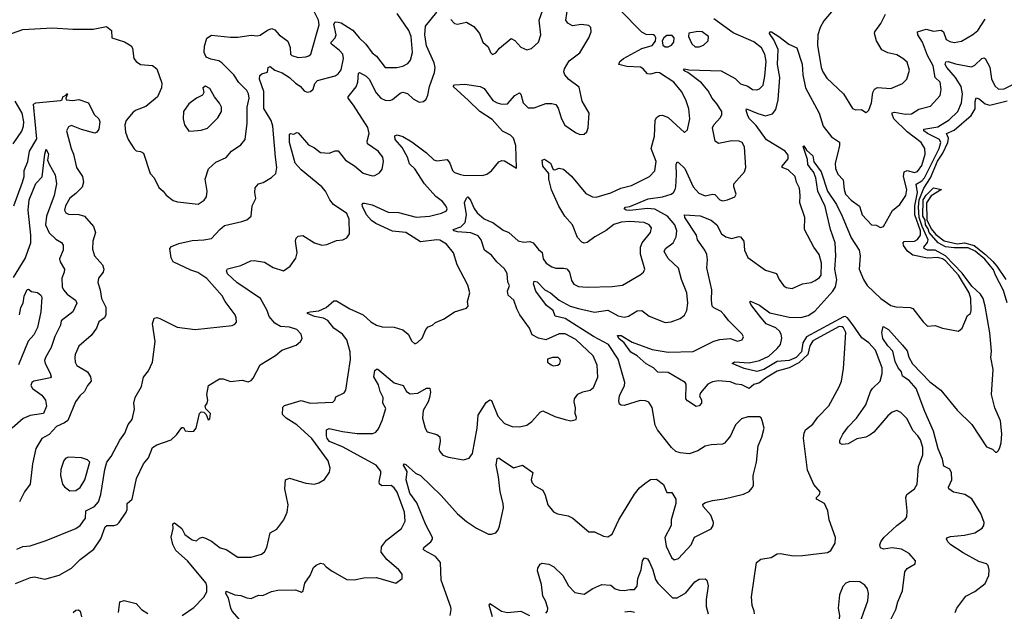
# Model space of a CAD drawing. Extents: x 1468344 to 1613994, y 525695 to 643861.
# Tile 353 of 427: x 1571735 to 1578415, y 603623 to 607638. Entities that reach past the tile are written whole.
import ezdxf

# ---------------------------------------------------------------- set-up
doc = ezdxf.new("R2010")
doc.units = 0

msp = doc.modelspace()

# ---------------------------------------------------------------- linework, layer by layer
at = {"layer": '0CON10XD'}
for points in [[(1571646.5, 607533.5), (1571755, 607572.9), (1571956.7, 607583.3), (1572095.5, 607574.5), (1572234.2, 607574.2), (1572323.3, 607593.3), (1572357.5, 607565), (1572360, 607515), (1572445, 607488.6), (1572490.3, 607460.3), (1572499.2, 607445), (1572510, 607375), (1572523.8, 607353.8), (1572555, 607334.6), (1572635, 607327.9), (1572664.4, 607305), (1572698.6, 607208.6), (1572695.6, 607175), (1572668.5, 607115), (1572591.4, 607048.6), (1572525, 607024.6), (1572505, 607011.2), (1572457.9, 606955), (1572448.2, 606925), (1572452.9, 606875), (1572471.1, 606825), (1572510.8, 606760.8), (1572525, 606747.5), (1572555, 606743.3), (1572575, 606732.5), (1572620, 606595), (1572646.2, 606565), (1572679.7, 606499.7), (1572708.8, 606475), (1572727.3, 606447.3), (1572775, 606411.2), (1572805, 606402), (1572945, 606385.7), (1572987.3, 606412.7), (1573002.9, 606435), (1573006.7, 606475), (1572993.5, 606555), (1573015, 606625.8), (1573065, 606671.4), (1573135, 606702.5), (1573170.8, 606745), (1573235, 606788), (1573264.4, 606825), (1573276.9, 606935), (1573278, 607045), (1573291.2, 607105), (1573287.8, 607135), (1573275, 607157.5), (1573222.2, 607212.2), (1573188.4, 607265), (1573106.1, 607346.1), (1573085, 607359), (1573030.3, 607370.3), (1573000.8, 607385), (1572986.7, 607415), (1572988.3, 607458.3), (1573005, 607514), (1573035, 607534.5), (1573165, 607519.1), (1573215, 607518.9), (1573305, 607533.1), (1573345, 607527.8), (1573366.1, 607533.9), (1573415, 607567.5), (1573445, 607579.4), (1573465, 607570.6), (1573495.3, 607535.3), (1573552.8, 607492.8), (1573569.8, 607449.8), (1573572.9, 607405), (1573581.2, 607395), (1573625, 607381.1), (1573675, 607386.9), (1573697.3, 607392.7), (1573710, 607405), (1573767.1, 607602.9), (1573761.4, 607635), (1573716.9, 607725)], [(1574585, 606141.1), (1574563.7, 606143.7), (1574455, 606131.6), (1574355, 606193.4), (1574265, 606202.9), (1574150, 606255), (1574121.4, 606275), (1574086.7, 606315), (1574060.5, 606370.5), (1574058.8, 606385), (1574065, 606393.3), (1574075, 606394), (1574125, 606381.8), (1574235, 606332.2), (1574305, 606330), (1574425, 606297.1), (1574515, 606303.8), (1574595.4, 606324.6), (1574629.7, 606340.3), (1574634, 606355), (1574625.7, 606375), (1574602.2, 606405), (1574558.3, 606438.3), (1574480.5, 606525), (1574415, 606626.9), (1574379.6, 606659.6), (1574364.7, 606704.7), (1574330.4, 606770.4), (1574281.4, 606825), (1574278.8, 606851.2), (1574295, 606856.9), (1574335, 606845.5), (1574395, 606809.6), (1574494.8, 606734.8), (1574545, 606686.7), (1574565, 606680), (1574635, 606690), (1574652.5, 606665), (1574670, 606615), (1574685, 606601.4), (1574725, 606588.1), (1574745, 606583.1), (1574875, 606581.9), (1574905, 606589.2), (1574936.6, 606613.4), (1574985, 606673.8), (1575005, 606683.8), (1575025, 606680), (1575105, 606630), (1575101.1, 606785), (1575084.1, 606835), (1575065, 606854.7), (1575010.7, 606880.7), (1574940.5, 606960.5), (1574856.4, 607016.4), (1574779.1, 607089.1), (1574676.2, 607185), (1574684, 607196), (1574755, 607200), (1574858.8, 607185), (1574885, 607170.8), (1574945, 607090.9), (1574975, 607073.1), (1575005.4, 607064.6), (1575045, 607068.1), (1575095, 607122.9), (1575125, 607142), (1575135, 607133.3), (1575151.5, 607075), (1575185, 607040), (1575225, 607039.4), (1575305, 607070), (1575345, 607070.6), (1575371.7, 607061.7), (1575388, 607038), (1575410.8, 606965), (1575433.4, 606923.4), (1575505, 606872), (1575535, 606860), (1575565, 606861.2), (1575583.2, 606876.8), (1575591.9, 606905), (1575597.5, 607005), (1575552, 607085), (1575530.9, 607180.9), (1575461.5, 607231.5), (1575433.1, 607265), (1575426.9, 607285), (1575431.4, 607305), (1575461.9, 607358.1), (1575535, 607413.8), (1575596, 607515), (1575612, 607555), (1575608.8, 607585), (1575595, 607598), (1575545.6, 607605.6), (1575485, 607596.7), (1575454.2, 607615), (1575440.6, 607635), (1575454.5, 607725.5)], [(1571705, 603812.2), (1571807.2, 603852.8), (1571836, 603856), (1571905, 603841.1), (1572002.1, 603867.9), (1572086.9, 603915), (1572145, 603975.6), (1572238.6, 604045), (1572285, 604115.6), (1572315, 604196), (1572325, 604206.2), (1572375, 604206), (1572395, 604212.5), (1572408.8, 604225), (1572456, 604295), (1572464, 604315), (1572464.3, 604355), (1572496.7, 604385), (1572526.9, 604525), (1572574.2, 604625), (1572608, 604665), (1572636.7, 604735), (1572665, 604752.5), (1572763, 604787), (1572799.5, 604820.5), (1572835, 604870), (1572845, 604870), (1572858.3, 604848.3), (1572895, 604842.5), (1572915, 604846.2), (1572930.8, 604865), (1572954, 604965), (1572965, 604977.5), (1572983.6, 604973.6), (1572999.3, 604959.3), (1573013.6, 604923.6), (1573025, 604930), (1573030, 604965), (1572996.4, 604996.4), (1572992.5, 605015), (1573006, 605035), (1573010, 605055), (1573003.3, 605095), (1573015, 605156.7), (1573089.3, 605200.7), (1573115, 605200), (1573165, 605182.5), (1573245, 605192), (1573285, 605181.2), (1573305, 605188.8), (1573319.2, 605205), (1573366.2, 605295), (1573470.7, 605359.3), (1573513.9, 605396.1), (1573610.5, 605429.5), (1573640, 605455), (1573651.2, 605475), (1573643.8, 605505), (1573615, 605536.2), (1573565, 605552.5), (1573505, 605556.7), (1573465, 605577.8), (1573427.5, 605625), (1573412.8, 605665), (1573369.2, 605745), (1573207.5, 605855), (1573145, 605912.9), (1573137.5, 605935), (1573145, 605947.5), (1573235, 605971.1), (1573301.7, 606001.7), (1573325, 606004.2), (1573395, 605993.6), (1573455, 605955.6), (1573525, 605934), (1573568.8, 605965), (1573609.1, 606020.9), (1573618.1, 606055), (1573606.2, 606135), (1573610, 606155), (1573625, 606170), (1573655, 606173.8), (1573733.7, 606123.7), (1573785, 606107.8), (1573818.3, 606111.7), (1573885, 606139.2), (1573926, 606144), (1573955, 606157.5), (1573973.3, 606185), (1573969.1, 606285), (1573955, 606322.9), (1573864.8, 606384.8), (1573839.6, 606415), (1573809.6, 606475), (1573785, 606504.5), (1573645, 606619.3), (1573603.2, 606665), (1573565.5, 606804.5), (1573564.3, 606845.7), (1573565, 606862.5), (1573573, 606867), (1573595, 606862.5), (1573615, 606872.5), (1573625, 606870), (1573695, 606788.5), (1573735, 606768.9), (1573776.1, 606736.1), (1573835, 606732.5), (1573875, 606748.1), (1573895, 606748.1), (1573945, 606685.6), (1574007.3, 606647.3), (1574065, 606597.1), (1574125, 606578.8), (1574145, 606582), (1574175, 606600), (1574194.2, 606625), (1574202.5, 606675), (1574199.2, 606705), (1574166.2, 606746.2), (1574094.4, 606795), (1574092.7, 606815), (1574106.1, 606865), (1574097.5, 606907.5), (1573999, 607059), (1573962.9, 607105), (1573962.5, 607115), (1574018, 607182), (1574028.5, 607215), (1574032.9, 607275), (1574039.3, 607280.7), (1574085, 607254.3), (1574105, 607234.4), (1574152.8, 607142.8), (1574185, 607106.4), (1574215, 607091.8), (1574245, 607090.9), (1574263.1, 607096.9), (1574315, 607138.6), (1574335, 607145.6), (1574365, 607136.9), (1574405, 607100.8), (1574445, 607078), (1574475, 607084), (1574491.7, 607098.3), (1574504.5, 607125.5), (1574515.5, 607184.5), (1574548.9, 607281.1), (1574554, 607315), (1574547.1, 607345), (1574495, 607460), (1574484.2, 607535), (1574487.1, 607595), (1574565, 607690)], [(1571715, 604044.6), (1571755, 604061.9), (1571805, 604067.8), (1571915, 604104.3), (1572115, 604185.5), (1572144.4, 604205), (1572180, 604255), (1572183.8, 604305), (1572241.5, 604335), (1572269.1, 604365), (1572285.9, 604415), (1572312, 604585), (1572325, 604636.2), (1572355, 604673.3), (1572413.3, 604785), (1572447.1, 604832.9), (1572470, 604890), (1572498.5, 604925), (1572514.5, 604995), (1572508.9, 605035), (1572518.5, 605075), (1572560.5, 605149.5), (1572575, 605211.2), (1572607.5, 605255), (1572635.7, 605315), (1572654.4, 605455), (1572636, 605575), (1572647, 605613), (1572665, 605616.7), (1572685, 605611.2), (1572802, 605552), (1572925, 605535.6), (1573177.2, 605562.8), (1573195, 605570.8), (1573205.5, 605584.5), (1573204.4, 605614.4), (1573195.4, 605635.4), (1573127.8, 605725), (1573108.9, 605765), (1573005, 605880.9), (1572942.8, 605922.8), (1572895, 605938.2), (1572775, 605995.8), (1572761.8, 606021.8), (1572753.9, 606085), (1572765, 606099.5), (1572815, 606118.7), (1572905, 606140), (1572985, 606143.6), (1573035, 606152.7), (1573091.9, 606215), (1573125, 606241.1), (1573241.7, 606268.3), (1573275, 606280), (1573305.9, 606304.1), (1573312, 606375), (1573335.7, 606425), (1573330, 606465), (1573332.7, 606497.3), (1573355, 606523.8), (1573385.7, 606534.3), (1573442.1, 606567.9), (1573472, 606595), (1573479.1, 606635), (1573469.3, 606705), (1573451.2, 606915), (1573441.1, 606955), (1573390.4, 607035), (1573390.3, 607150.3), (1573361.2, 607235), (1573365, 607260), (1573378.3, 607271.7), (1573415, 607282.5), (1573420, 607315), (1573435, 607321.2), (1573465.9, 607295.9), (1573515, 607277.3), (1573564.4, 607245), (1573605, 607207.1), (1573638.1, 607188.1), (1573665.6, 607155.6), (1573685, 607147.5), (1573708.3, 607151.7), (1573725, 607166.2), (1573737.9, 607205), (1573755, 607224.6), (1573875, 607256.9), (1573895, 607271.1), (1573915, 607297.1), (1573930.6, 607375), (1573926.4, 607405), (1573905, 607429.6), (1573848.5, 607475), (1573847.5, 607485), (1573875.4, 607515), (1573881.2, 607535), (1573865, 607607.5), (1573875, 607624.2), (1573895, 607622.2), (1573915, 607616.5), (1573965.3, 607585.3), (1573995, 607566.4), (1574037.1, 607515), (1574082.7, 607472.7), (1574125, 607413.5), (1574155, 607390), (1574215, 607313.1), (1574293.6, 607313.6), (1574335, 607323.5), (1574368.1, 607341.9), (1574386.1, 607363.9), (1574400, 607415), (1574390, 607525), (1574375.9, 607565), (1574295, 607680.6)], [(1573339.5, 603439.5), (1573176.5, 603625), (1573166.6, 603645), (1573152.3, 603712.3), (1573132.5, 603745), (1573135, 603760), (1573195, 603735.6), (1573235, 603731.4), (1573275, 603715.4), (1573305, 603710.8), (1573355, 603732), (1573385, 603730), (1573442.6, 603757.4), (1573485, 603765.7), (1573605, 603768), (1573646.4, 603753.6), (1573657.7, 603762.3), (1573670, 603815), (1573705, 603865.8), (1573728.6, 603921.4), (1573745, 603936.2), (1573775, 603950), (1573795, 603946.2), (1573815, 603923.8), (1573855, 603896.2), (1573955, 603840), (1574005, 603836), (1574069.3, 603850.7), (1574155, 603853.3), (1574286.2, 603813.8), (1574330, 603845), (1574330, 603875), (1574306.2, 603905), (1574225.8, 603975), (1574186.9, 604025), (1574188.7, 604061.3), (1574224.4, 604105), (1574326, 604184), (1574350.5, 604235), (1574345.4, 604295), (1574295, 604430.8), (1574275, 604461.4), (1574256, 604476), (1574195, 604475.5), (1574175.8, 604485), (1574172.9, 604505), (1574185.4, 604555), (1574184.4, 604575), (1574152.2, 604615), (1573925, 604739.5), (1573836.6, 604775), (1573820.2, 604795), (1573815.3, 604815), (1573816.7, 604855), (1573835.3, 604864.7), (1573925, 604843.3), (1574025, 604829.6), (1574130.7, 604829.3), (1574150.2, 604839.8), (1574169.1, 604860.9), (1574193, 604917), (1574219.4, 604999.4), (1574197.8, 605035), (1574200.6, 605075), (1574180, 605115), (1574170.1, 605160.1), (1574137.5, 605215), (1574145, 605256.7), (1574155, 605266.2), (1574163.9, 605266.1), (1574275, 605172.9), (1574335.8, 605155), (1574358.6, 605115), (1574385, 605099.4), (1574435, 605103.1), (1574495, 605137.5), (1574517.3, 605137.3), (1574521.4, 605111.4), (1574516.1, 605073.9), (1574506.5, 605045), (1574472.3, 604985), (1574468.5, 604935), (1574485.8, 604865), (1574500.3, 604840.3), (1574565, 604824), (1574585, 604807.5), (1574588, 604775), (1574578.8, 604725), (1574585, 604707.5), (1574605, 604683.8), (1574645, 604670), (1574745, 604650.8), (1574785, 604662), (1574806.9, 604695), (1574839.2, 604865), (1574845.4, 604955), (1574898.9, 605041.1), (1574925, 605058), (1574935, 605053.3), (1574977.7, 604947.7), (1575025, 604898.6), (1575075, 604877.1), (1575125, 604874.4), (1575175, 604885.6), (1575209.1, 604910.9), (1575265.5, 604974.5), (1575285, 604984.2), (1575365, 604944.2), (1575435, 604923.8), (1575475, 604916.7), (1575510, 604925), (1575512.5, 604937.5), (1575503.6, 604966.4), (1575506, 605005), (1575496, 605045), (1575499.2, 605065), (1575522.4, 605097.6), (1575555, 605111.9), (1575605, 605122.9), (1575627.2, 605142.8), (1575658, 605212), (1575652.6, 605292.6), (1575625, 605356.7), (1575507.8, 605467.8), (1575435, 605506.2), (1575395, 605505.4), (1575305, 605465.3), (1575253.5, 605476.5), (1575210.6, 605500.6), (1575193.1, 605545), (1575128, 605635), (1575106.7, 605675), (1575087.5, 605735), (1575048.3, 605768.3), (1575043.9, 605796.1), (1575058.8, 605835), (1575046.5, 605856.5), (1575042.9, 605915), (1575025, 605946.5), (1574972.2, 605995), (1574935, 606039.7), (1574888.5, 606075), (1574865.2, 606145.2), (1574845, 606171.8), (1574795, 606191.2), (1574705, 606198.5), (1574682.5, 606205), (1574676, 606215), (1574726.9, 606233.1), (1574757.8, 606262.2), (1574765.8, 606315), (1574753.2, 606396.8), (1574765, 606427.5), (1574774.3, 606435.7), (1574793.3, 606413.3), (1574817.8, 606357.8), (1574838.3, 606328.3), (1574885, 606287.1), (1574915, 606274.2), (1574945, 606262.9), (1575015, 606210.4), (1575053.3, 606193.3), (1575116.5, 606136.5), (1575155, 606127.9), (1575195, 606133.6), (1575218.6, 606125), (1575255, 606078.1), (1575278.6, 606058.6), (1575286, 606016), (1575305.8, 605985), (1575345, 605960), (1575371.7, 605951.7), (1575425, 605952.9), (1575446.9, 605946.9), (1575465.4, 605925.4), (1575477.9, 605867.9), (1575495, 605844.2), (1575525, 605828.1), (1575585, 605823.5), (1575755, 605826.7), (1575825, 605837.5), (1575945, 605905.7), (1575968, 605925), (1575975.8, 605945), (1575946.9, 606046.9), (1575945.8, 606095), (1575957.3, 606125), (1576014.4, 606195), (1576022, 606225), (1576006.2, 606245), (1575971.5, 606261.5), (1575871.3, 606268.7), (1575815, 606264.2), (1575765, 606248.1), (1575712.9, 606207.1), (1575636.7, 606165), (1575585, 606126.5), (1575565, 606121.9), (1575548.7, 606128.7), (1575519.5, 606159.5), (1575485.1, 606245.1), (1575432.2, 606305), (1575393, 606373), (1575342.9, 606482.9), (1575324.1, 606555), (1575324, 606594), (1575284.4, 606645), (1575280, 606685), (1575295, 606690.8), (1575335.4, 606665.4), (1575355, 606622.5), (1575365, 606619.2), (1575395, 606630), (1575425, 606622.9), (1575477.4, 606577.4), (1575575, 606458.8), (1575620, 606435), (1575645, 606433.8), (1575745, 606464.4), (1575813.3, 606495), (1575885, 606513.5), (1576008.8, 606575), (1576045, 606613.3), (1576052.2, 606675), (1576018.9, 606765), (1576042.6, 606847.4), (1576046.1, 606953.9), (1576055.6, 606975), (1576075, 606987.5), (1576095, 606989.5), (1576134.6, 606974.6), (1576245, 606872.5), (1576265, 606890), (1576281.1, 606965), (1576275, 607032.5), (1576255.3, 607095.3), (1576225, 607150), (1576171.9, 607215), (1576075, 607277.7), (1576055, 607280.9), (1576015, 607268.5), (1575995, 607270), (1575965.4, 607305.4), (1575946.8, 607316.8), (1575855, 607320.6), (1575800, 607335), (1575806.7, 607355), (1575831.2, 607375), (1575955, 607442.7), (1576025, 607463.5), (1576047.4, 607492.6), (1576050.5, 607515), (1576045, 607529.2), (1576035.4, 607535.4), (1575985, 607537.1), (1575955, 607554.6), (1575805.8, 607705)], [(1574660.3, 607640.3), (1574685, 607613.3), (1574705, 607608), (1574765, 607621.2), (1574815, 607592.5), (1574853.8, 607545), (1574876.2, 607485), (1574913.3, 607455), (1574930, 607415), (1574943, 607403), (1574965, 607412.5), (1574990, 607445), (1575069.5, 607510.5), (1575095, 607497.1), (1575135, 607451.5), (1575175, 607434.4), (1575208, 607442), (1575253.8, 607486.2), (1575270.9, 607535), (1575259.6, 607635), (1575283.6, 607705)], [(1577254.5, 607705), (1577189.5, 607630.5), (1577165.5, 607585), (1577149.6, 607535), (1577148.5, 607465), (1577172.9, 607315), (1577184.1, 607284.1), (1577210.8, 607240.8), (1577323.1, 607135), (1577385, 607036), (1577405, 607026), (1577445, 607028.8), (1577475, 607007.5), (1577485, 607012.5), (1577496.7, 607025), (1577514.2, 607075), (1577523.3, 607145), (1577533.8, 607166.2), (1577555, 607178.5), (1577645, 607172.5), (1577723.3, 607205), (1577754.2, 607235), (1577771.9, 607295), (1577755, 607350), (1577726.2, 607375), (1577685, 607399.2), (1577625, 607412.9), (1577584.7, 607434.7), (1577547.1, 607495), (1577533.5, 607545), (1577536.5, 607555), (1577578.1, 607611.9), (1577609.5, 607675)], [(1574994.3, 604434.3), (1574984.1, 604535), (1574967.5, 604615), (1574975, 604661.2), (1574985, 604663.8), (1574995, 604658), (1575085, 604595.7), (1575145.6, 604615.6), (1575215.8, 604565.8), (1575204, 604515), (1575211.2, 604495), (1575230, 604475), (1575284.3, 604444.3), (1575300.9, 604410.9), (1575318.6, 604345), (1575357.2, 604297.2), (1575382.5, 604285), (1575455, 604271.4), (1575486.7, 604255), (1575595, 604163.3), (1575635, 604163.3), (1575695, 604133.3), (1575725, 604127.5), (1575755, 604147.5), (1575799.4, 604245), (1575905, 604419.2), (1575939.3, 604460.7), (1575975, 604491.2), (1576015, 604517.5), (1576055, 604520), (1576103, 604483), (1576117.5, 604445), (1576125, 604430), (1576159.3, 604429.3), (1576187.5, 604385), (1576186.2, 604355), (1576154, 604245), (1576154.2, 604205), (1576112.7, 604125), (1576121.8, 604065), (1576157.3, 603987.3), (1576175, 603972.5), (1576205, 603981.4), (1576289.5, 604075), (1576313, 604127), (1576425, 604183.3), (1576440, 604205), (1576442.5, 604225), (1576423.3, 604275), (1576372.5, 604335), (1576370.7, 604349.3), (1576388.3, 604361.7), (1576435, 604375.8), (1576515, 604387.5), (1576645, 604417.5), (1576683, 604437), (1576705, 604460), (1576713, 604477), (1576711.2, 604545), (1576733.8, 604635), (1576744.1, 604745.9), (1576770, 604805), (1576786.7, 604865), (1576771.7, 604918.3), (1576766.4, 604936.4), (1576753, 604943), (1576675, 604943.3), (1576631.7, 604928.3), (1576591.2, 604888.8), (1576556.2, 604815), (1576538.8, 604791.2), (1576515.7, 604764.3), (1576502.3, 604757.7), (1576426.4, 604753.6), (1576385.9, 604744.1), (1576335, 604712.5), (1576277.3, 604692.7), (1576215, 604698.8), (1576187.3, 604707.3), (1576156, 604735), (1576061.2, 604855), (1576045.9, 604885.9), (1576026.2, 605006.2), (1576002.4, 605042.4), (1575981.3, 605051.3), (1575945, 605053.1), (1575835, 605019.2), (1575815, 605022), (1575805, 605030), (1575800.5, 605050.5), (1575803.9, 605085), (1575837.3, 605155), (1575840.5, 605175), (1575795.4, 605335), (1575729.6, 605435), (1575628.5, 605488.5), (1575435, 605609.8), (1575367, 605627), (1575353.1, 605665), (1575309, 605699), (1575237.5, 605795), (1575220.9, 605845), (1575225.6, 605864.4), (1575245, 605858.8), (1575296.9, 605805), (1575335, 605783.8), (1575395.2, 605735.2), (1575470, 605695), (1575525, 605677.2), (1575635, 605652.5), (1575725, 605667.1), (1575795, 605628.2), (1575835, 605620), (1575865, 605626.4), (1575925, 605662.5), (1575955, 605665.7), (1576005, 605626), (1576115, 605583.8), (1576155, 605588), (1576215, 605610.8), (1576245, 605633.8), (1576261.9, 605665), (1576268.9, 605715), (1576260, 605785), (1576223.8, 605875), (1576205, 605952), (1576135, 606017.8), (1576107.8, 606065), (1576115.6, 606085), (1576168.2, 606125), (1576189.3, 606165), (1576192.9, 606205), (1576180.5, 606245), (1576129.1, 606305), (1576045, 606351.6), (1575995, 606357.7), (1575873.3, 606343.2), (1575850, 606345), (1575835.7, 606355), (1575845, 606366.1), (1575875, 606370.4), (1575998, 606422), (1576095, 606436.5), (1576155, 606454.6), (1576170.6, 606465), (1576182.9, 606485), (1576185.8, 606504.2), (1576191.6, 606585), (1576189.1, 606655), (1576195, 606673.8), (1576205, 606669.4), (1576248, 606628), (1576304.6, 606505), (1576341.8, 606461.8), (1576385, 606443.6), (1576435, 606453.8), (1576451.5, 606451.5), (1576485, 606415.8), (1576505, 606409.4), (1576537.5, 606415), (1576586.7, 606435), (1576596.2, 606455), (1576580, 606505), (1576580.6, 606525), (1576651.4, 606605), (1576661.1, 606635), (1576651.9, 606775), (1576635.5, 606805.5), (1576615, 606814.3), (1576565.5, 606815.5), (1576475, 606798.5), (1576454, 606814), (1576434.6, 606905), (1576444.5, 606925), (1576488.6, 606975), (1576497.5, 606995), (1576497.5, 607015), (1576465, 607067.5), (1576431.9, 607105), (1576405.3, 607155), (1576360.1, 607210.1), (1576268.9, 607278.9), (1576248.3, 607288.3), (1576239.2, 607295), (1576244.6, 607305.4), (1576275, 607297.9), (1576495, 607291.5), (1576589.5, 607239.5), (1576625, 607202.2), (1576675, 607186.9), (1576706.7, 607165), (1576735, 607161.9), (1576755, 607168.6), (1576779.1, 607195), (1576791.3, 607255), (1576798.2, 607355), (1576790, 607405), (1576767.7, 607447.7), (1576715, 607488.2), (1576575, 607550.3), (1576443.1, 607645)], [(1576719.2, 603605), (1576718, 603625), (1576703.3, 603663.3), (1576700.7, 603720.7), (1576734.4, 603955), (1576763.6, 603976.4), (1576832.3, 603987.7), (1576875, 604012), (1576894.2, 604015.8), (1576985, 604000), (1577045, 604001.2), (1577215, 604022.5), (1577237.5, 604035), (1577267.5, 604085), (1577270, 604125), (1577226.7, 604245), (1577217.5, 604305), (1577195.7, 604355.7), (1577140, 604385), (1577140, 604395), (1577161.2, 604415), (1577166.7, 604435), (1577123, 604483), (1577080.3, 604580.3), (1577052.6, 604797.4), (1577057, 604833), (1577066.2, 604853.8), (1577115, 604894.3), (1577149.8, 604940.2), (1577225, 605017.5), (1577295, 605146), (1577309.6, 605185), (1577325, 605270), (1577331.8, 605371.8), (1577340.4, 605515), (1577325, 605548.1), (1577314.8, 605554.8), (1577295, 605555.5), (1577115, 605458.3), (1577094.5, 605425), (1577083.1, 605365), (1577020.4, 605309.6), (1576955, 605276.6), (1576875, 605253), (1576795, 605205.3), (1576755, 605173.6), (1576715, 605162.2), (1576685, 605136.2), (1576635, 605160.4), (1576595, 605165.4), (1576555, 605180.4), (1576475, 605187.1), (1576435, 605180.5), (1576404.4, 605165), (1576353.8, 605105), (1576346.2, 605085), (1576359.5, 605055), (1576360.6, 605035), (1576345, 605017.5), (1576325, 605014.2), (1576265, 605051.4), (1576254.5, 605064.5), (1576256.9, 605165), (1576249.2, 605175), (1576135, 605244.6), (1576064.2, 605245), (1576035.3, 605275.3), (1575985, 605301.6), (1575925, 605356.2), (1575881.7, 605381.7), (1575835.8, 605445.8), (1575800.4, 605475), (1575790.8, 605495), (1575815.2, 605495.2), (1575890.6, 605450.6), (1576025, 605399.3), (1576135, 605381.3), (1576305, 605385.4), (1576445, 605455.6), (1576485, 605468.1), (1576555, 605474.2), (1576605, 605456), (1576636.2, 605465), (1576646.2, 605485), (1576636.2, 605505), (1576545.8, 605595), (1576515, 605635.8), (1576495, 605658.1), (1576445, 605683.3), (1576433.3, 605695), (1576427.9, 605735), (1576429.6, 605805), (1576396.4, 605955), (1576402, 606008), (1576395.8, 606045), (1576383.4, 606075), (1576334.5, 606145), (1576325.5, 606175), (1576248.2, 606295), (1576246.1, 606313.9), (1576352.4, 606307.6), (1576425, 606277.3), (1576464.5, 606245), (1576495.4, 606185.4), (1576526, 606165), (1576565, 606152.9), (1576615, 606167.8), (1576625, 606164.4), (1576648.5, 606135), (1576651.8, 606075), (1576674.7, 606024.7), (1576795, 605938), (1576870, 605915), (1576887.5, 605875), (1576915.8, 605835), (1576935, 605820), (1576975, 605812.9), (1577045, 605845.7), (1577105, 605855.6), (1577132, 605868), (1577161.7, 605888.3), (1577171.9, 605905), (1577174.5, 605985), (1577159.4, 606045), (1577123.1, 606095), (1577058.6, 606215), (1577061.4, 606295), (1577027.5, 606395), (1577030.6, 606445), (1577024.4, 606495), (1577005.6, 606535.6), (1576996.9, 606575), (1576949.5, 606619.5), (1576907.5, 606635), (1576908.8, 606645), (1576949.2, 606695), (1576948.7, 606718.7), (1576928.8, 606745), (1576802.3, 606822.3), (1576731.3, 606921.4), (1576685.3, 606965.3), (1576673.8, 606985), (1576663.5, 607025), (1576666.4, 607033.6), (1576741.9, 607001.9), (1576795, 606986.2), (1576841.5, 606998.5), (1576865, 607029.2), (1576880.3, 607095), (1576892.5, 607245), (1576875.5, 607335), (1576880.6, 607435), (1576851.6, 607501.6), (1576822.2, 607545), (1576823.1, 607556.9), (1576835, 607555.4), (1576885.6, 607525), (1576952.6, 607472.6), (1577006.9, 607446.9), (1577043.4, 607336.6), (1577047.2, 607265), (1577065.2, 607175), (1577158.8, 607005), (1577186.8, 606916.8), (1577242.4, 606842.4), (1577296.1, 606806.1), (1577297.7, 606785), (1577286.1, 606735), (1577267.9, 606665), (1577269.5, 606629.5), (1577285, 606589.2), (1577321.9, 606551.9), (1577327.5, 606485), (1577338.2, 606455), (1577375, 606414.4), (1577432.4, 606372.4), (1577450.8, 606315), (1577514, 606245), (1577545, 606244), (1577575, 606228), (1577595, 606233.8), (1577655.7, 606344.3), (1577706.4, 606383.6), (1577746.5, 606445), (1577753.8, 606485), (1577731.9, 606575), (1577734.7, 606605.3), (1577755, 606614.7), (1577805, 606601.9), (1577825, 606607.7), (1577855, 606648.1), (1577879.1, 606725), (1577876.4, 606765), (1577850.9, 606805), (1577755, 606878), (1577664.8, 606964.8), (1577653.2, 606996.8), (1577655, 607005.8), (1577670.2, 607009.8), (1577745, 606996.7), (1577785, 607000.4), (1577835, 607032.2), (1577915, 607051.4), (1577978.9, 607125), (1577985.6, 607165), (1577980, 607215), (1577946.1, 607246.1), (1577932.5, 607325), (1577894.5, 607394.5), (1577859.3, 607485), (1577827.3, 607535), (1577826.7, 607555), (1577885, 607573.4), (1577935, 607559.8), (1577987.3, 607567.3), (1578003.1, 607555), (1578020, 607505), (1578045, 607490), (1578075.6, 607484.4), (1578125, 607491.9), (1578201.7, 607538.3), (1578235, 607565.7), (1578285, 607642.5)], [(1576135, 607454.4), (1576158, 607465), (1576172.5, 607485), (1576176, 607516), (1576160.8, 607530.8), (1576125, 607530.5), (1576105.5, 607515), (1576094.5, 607495), (1576098.6, 607465), (1576115, 607454.5), (1576135, 607454.4)], [(1576345, 607454.2), (1576375, 607466.2), (1576405.6, 607494.4), (1576407.5, 607525), (1576364.3, 607555.7), (1576335, 607558), (1576275, 607547.5), (1576272.5, 607525), (1576294.4, 607474.4), (1576317.5, 607455), (1576345, 607454.2)], [(1577630, 603535), (1577678.1, 603635), (1577692.6, 603687.4), (1577725, 603762.5), (1577739.5, 603890.5), (1577755, 603913.3), (1577810, 603945), (1577812.5, 603965), (1577768.8, 604015), (1577718, 604045), (1577655, 604053.2), (1577594.4, 604044.4), (1577574.4, 604054.4), (1577571.4, 604075), (1577577.1, 604095), (1577597, 604123), (1577685, 604205.7), (1577741.7, 604248.3), (1577753.3, 604265), (1577755.8, 604304.2), (1577746, 604395), (1577754, 604415), (1577805.6, 604455), (1577824.4, 604485), (1577833.8, 604605), (1577861.9, 604685), (1577861.8, 604735), (1577845.9, 604785.9), (1577827.8, 604815), (1577795, 604849.2), (1577755, 604928.6), (1577712.8, 604972.8), (1577685, 604985.6), (1577655, 604975.6), (1577625, 604950), (1577530, 604840), (1577505, 604820), (1577474.6, 604805.4), (1577415, 604792.7), (1577355, 604760), (1577315.6, 604755.6), (1577298, 604765), (1577299.4, 604785), (1577319.1, 604825), (1577354.8, 604875.2), (1577411.8, 604935), (1577475.4, 605025), (1577508.1, 605115), (1577520.8, 605135), (1577571.9, 605185), (1577586.4, 605236.4), (1577587.1, 605275), (1577541.1, 605395), (1577496.6, 605445), (1577448.9, 605478.9), (1577387.1, 605567.1), (1577350.9, 605615), (1577335, 605623.5), (1577325, 605622), (1577073.3, 605486.7), (1577049.1, 605445), (1577038, 605385), (1577003, 605345), (1576955, 605326.4), (1576875, 605318.2), (1576784.1, 605265), (1576735, 605251.6), (1576650.1, 605270.1), (1576567.5, 605305), (1576585, 605316.4), (1576685, 605310.2), (1576754.3, 605325.7), (1576817.5, 605355), (1576875, 605406), (1576896.5, 605433.5), (1576906.6, 605476.6), (1576900.8, 605505), (1576889.5, 605525), (1576865, 605547.5), (1576798.9, 605575), (1576755.3, 605625.3), (1576694.4, 605705), (1576687.5, 605722.5), (1576692.7, 605727.3), (1576755, 605700.3), (1576825, 605648.4), (1576955, 605618.4), (1577035, 605617.1), (1577085, 605631.8), (1577129.9, 605660.1), (1577251.8, 605795), (1577270, 605825), (1577278, 605872), (1577264.9, 605945), (1577273, 606035), (1577268, 606125), (1577236.7, 606215), (1577199.5, 606369.5), (1577150.2, 606475), (1577136.7, 606565), (1577120.4, 606605), (1577104.8, 606625), (1577082.9, 606655), (1577080.5, 606690.5), (1577051.2, 606778.8), (1577055, 606783.3), (1577073.8, 606753.8), (1577115.3, 606715.3), (1577122.8, 606672.8), (1577173.2, 606605), (1577215.2, 606475), (1577276.1, 606385), (1577315.7, 606305), (1577375, 606158.9), (1577430.9, 606075), (1577437.1, 606035), (1577430.8, 605945), (1577460.4, 605875), (1577485, 605834.3), (1577576.7, 605745), (1577645, 605698), (1577679.5, 605689.5), (1577775.8, 605685.8), (1577795, 605678.8), (1577865, 605586.7), (1577895, 605557.5), (1577945, 605563.3), (1577995, 605544), (1578105, 605523.8), (1578130, 605545), (1578165, 605630), (1578186.2, 605645), (1578190.8, 605665), (1578188, 605745), (1578177.2, 605785), (1578105, 605905.1), (1578015, 606000.7), (1577995, 606015.6), (1577964.3, 606025), (1577895, 606019.7), (1577795, 606040), (1577758.1, 606068.1), (1577731, 606105), (1577728.4, 606125), (1577735, 606133.1), (1577805.5, 606135), (1577825, 606146.3), (1577847.3, 606175), (1577847.3, 606205), (1577808.9, 606315), (1577807.3, 606375), (1577826.6, 606465), (1577818.1, 606521.9), (1577855, 606544.5), (1577873.1, 606565), (1577973.1, 606765), (1577984.8, 606805), (1577975.7, 606825.7), (1577894.7, 606865), (1577870, 606885), (1577868.6, 606895), (1577965, 606910.8), (1578041.8, 606958.2), (1578100.7, 607015), (1578125.7, 607075), (1578132, 607135), (1578123.4, 607185), (1578085, 607245.7), (1578025.3, 607315), (1578014.8, 607335), (1578017.9, 607352.1), (1578035, 607355.3), (1578085, 607338.4), (1578191.9, 607318.1), (1578215, 607328.8), (1578262.2, 607375), (1578278.8, 607378.8), (1578285.4, 607375.4), (1578316.2, 607316.2), (1578328, 607238), (1578349.8, 607189.8), (1578376.2, 607166.2), (1578415, 607169.2), (1578495, 607210.8)], [(1571694.7, 606375), (1571754.7, 606535), (1571764.7, 606575), (1571764.7, 606615), (1571789.2, 606675), (1571801.2, 606745), (1571849.8, 606830.2), (1571829.1, 607065), (1571845, 607074.7), (1572010.7, 607089.3), (1572022.9, 607095), (1572027.8, 607115), (1572051.7, 607128.3), (1572052.5, 607135), (1572058.8, 607135), (1572046.5, 607105), (1572050, 607095), (1572095, 607090.2), (1572135, 607096.1), (1572200.8, 607075), (1572240.5, 606995), (1572272.5, 606965), (1572279.4, 606945), (1572272.3, 606895), (1572258.5, 606875), (1572245, 606868.7), (1572155, 606892.5), (1572085, 606919.5), (1572065, 606911.4), (1572051.8, 606885), (1572082.9, 606765), (1572100.6, 606725), (1572120.8, 606635), (1572160.8, 606575), (1572168.6, 606535), (1572158.3, 606501.7), (1572115, 606458), (1572075, 606428), (1572045, 606376), (1572039.2, 606345), (1572047.9, 606327.9), (1572065, 606318.6), (1572135, 606315.5), (1572173.8, 606303.8), (1572235, 606235.8), (1572248.6, 606195), (1572230.8, 606135), (1572229.4, 606080.6), (1572241.9, 606035), (1572295.5, 605975.5), (1572305.8, 605945), (1572300.8, 605925), (1572269.4, 605885), (1572264.4, 605855), (1572280, 605805), (1572288.8, 605745), (1572318.3, 605688.3), (1572320, 605635), (1572309.2, 605615), (1572272, 605588), (1572255, 605544), (1572219.2, 605495), (1572136.4, 605423.6), (1572111.4, 605365), (1572109.4, 605345), (1572111.4, 605315), (1572121.3, 605291.3), (1572195, 605248.1), (1572214.5, 605215), (1572219.4, 605185), (1572194.3, 605155), (1572174.4, 605115), (1572141.9, 605085), (1572113.3, 605045), (1572061.4, 604918.6), (1572038.8, 604901.2), (1571985, 604877.1), (1571935, 604822.5), (1571885, 604795.8), (1571845, 604727.1), (1571821.2, 604625), (1571804.5, 604485), (1571767.3, 604435), (1571733.1, 604365)], [(1572881.7, 606881.7), (1572915, 606884), (1572965, 606887.5), (1573008.1, 606901.9), (1573078.2, 606971.8), (1573103.1, 607015), (1573103.1, 607045), (1573090.9, 607070.9), (1573057.1, 607115), (1573025, 607172.5), (1572995, 607186.7), (1572977.5, 607175), (1572984, 607145), (1572975, 607126.2), (1572933.8, 607106.2), (1572882.6, 607067.4), (1572846.9, 607015), (1572844.3, 606965.7), (1572852, 606925), (1572881.7, 606881.7)], [(1571689.2, 606795), (1571748.9, 606881.1), (1571761.1, 606915), (1571763.1, 606945), (1571751.4, 607005), (1571704.8, 607085)], [(1578081.4, 603615), (1578092.5, 603645), (1578154.4, 603725.6), (1578215, 603758), (1578285, 603811.2), (1578310.6, 603865), (1578313.1, 603905), (1578305, 603933.3), (1578293.3, 603945), (1578241.5, 603961.5), (1578135, 604020.4), (1578053.1, 604075), (1578031.4, 604095), (1578022, 604115), (1578030, 604125), (1578049.1, 604130.9), (1578145, 604138.8), (1578214.6, 604155.4), (1578263.7, 604186.3), (1578275.6, 604205), (1578277.8, 604225), (1578255, 604285.8), (1578195, 604387.5), (1578146.2, 604416.2), (1578070.9, 604430.9), (1578038.6, 604455), (1578036.9, 604465), (1578060, 604515), (1578056.6, 604563.4), (1578045, 604587.5), (1578005, 604609.2), (1577994.7, 604655), (1577966.2, 604726.1), (1577933.6, 604845), (1577875, 604979.4), (1577816.5, 605135), (1577769.8, 605189.8), (1577725, 605220), (1577717.9, 605247.9), (1577695, 605276), (1577675, 605318.8), (1577658.3, 605388.3), (1577625, 605423.8), (1577590, 605475), (1577583.3, 605515), (1577593.3, 605555), (1577629.2, 605535), (1577725, 605430), (1577755, 605390.8), (1577768, 605348), (1577792.3, 605302.3), (1577910.7, 605180.7), (1577984.4, 605125), (1578095, 604987.5), (1578195, 604892), (1578295, 604738.8), (1578334.2, 604724.2), (1578355, 604703.3), (1578365, 604703.8), (1578375, 604713.8), (1578385.8, 604735.8), (1578394.6, 604765.4), (1578398, 604828), (1578389.1, 604915), (1578351.8, 605005), (1578328.7, 605095), (1578339.6, 605265), (1578324.1, 605345), (1578327.7, 605387.7), (1578317, 605513), (1578285.2, 605695), (1578270.5, 605745), (1578253.8, 605775), (1578195, 605830.5), (1578128.4, 605918.4), (1578016.5, 606036.5), (1577945, 606073.4), (1577895, 606074.1), (1577872, 606085), (1577868.4, 606095), (1577893.1, 606126.9), (1577898.7, 606145), (1577857.4, 606235), (1577837.4, 606295), (1577832.3, 606365), (1577837.3, 606415), (1577870.1, 606495), (1577913.6, 606565), (1577961.5, 606678.5), (1577997.4, 606732.6), (1578032, 606805), (1578037.4, 606835), (1578023.9, 606865), (1578075, 606887.5), (1578191.1, 606988.9), (1578217, 607033), (1578217.4, 607082.6), (1578225, 607108.8), (1578245, 607102.2), (1578285, 607067.5), (1578317.4, 607057.4), (1578435, 607088.6)], [(1571691.5, 605888.5), (1571772.2, 606017.8), (1571810.2, 606125), (1571810.8, 606175), (1571792.4, 606345), (1571799.5, 606415), (1571845, 606527.5), (1571887.3, 606572.7), (1571904.7, 606725), (1571915, 606758.8), (1571930.5, 606725), (1571923.5, 606685), (1571935, 606657.5), (1571976.2, 606585), (1571985.3, 606525.3), (1571967.8, 606445), (1571915.6, 606305), (1571910.3, 606245), (1571935, 606192.9), (1571978.9, 606148.9), (1572017.1, 606127.1), (1572028.8, 606108.8), (1572029.1, 606075), (1572004.6, 606015), (1572008.5, 605995), (1572038.9, 605945), (1572037.1, 605925), (1572019.6, 605885), (1572023.8, 605825), (1572031.8, 605805), (1572056.8, 605775), (1572113.1, 605735), (1572123.3, 605715), (1572095.6, 605655), (1572016.7, 605595), (1572011.2, 605565), (1571972.3, 605487.7), (1571947.3, 605412.7), (1571909.1, 605345), (1571903.8, 605325), (1571907.1, 605305), (1571940.2, 605240.2), (1571948, 605215), (1571942.5, 605207.5), (1571830, 605185), (1571818, 605175), (1571810.8, 605155), (1571821.2, 605135), (1571885, 605091.1), (1571909.5, 605055), (1571915.4, 605015), (1571895, 604965.7), (1571805, 604953.1), (1571757.7, 604932.3), (1571683, 604867)], [(1578435, 605717.5), (1578409.5, 605799.5), (1578354.2, 605905), (1578341.7, 605941.7), (1578282.6, 606012.6), (1578218.1, 606068.1), (1578169.5, 606089.5), (1578075, 606090), (1578015, 606097.3), (1577966.7, 606125), (1577904.6, 606195), (1577899, 606219), (1577881, 606245), (1577877.4, 606277.4), (1577861.7, 606305), (1577864.5, 606415), (1577885, 606447.3), (1577935, 606497.5), (1577990, 606485), (1577918, 606442), (1577886.5, 606395), (1577889.1, 606279.1), (1577918.8, 606218.8), (1577951.5, 606181.5), (1578006.5, 606136.5), (1578095, 606116.2), (1578145, 606123.3), (1578210, 606105), (1578287.7, 606045), (1578336.1, 605996.1), (1578365, 605966.2), (1578425, 605875.5)], [(1572835.8, 603595), (1572915, 603650), (1572985, 603718), (1573004.4, 603755.6), (1573005.4, 603794.6), (1572998.9, 603815), (1572873.8, 603965), (1572793.6, 604035), (1572773.4, 604076.6), (1572762.8, 604127.2), (1572775.8, 604185), (1572773.6, 604216.4), (1572785, 604222.5), (1572834.2, 604185), (1572855.8, 604145), (1572905, 604107.5), (1572935, 604102), (1572955, 604120), (1572974.1, 604125.9), (1572995, 604119.2), (1573035, 604098.6), (1573095, 604053.1), (1573135, 604042.5), (1573215, 603990), (1573305, 603991.5), (1573375, 604011.1), (1573395, 604027.8), (1573411.8, 604055), (1573434.2, 604155.8), (1573479.3, 604180.7), (1573526.6, 604243.4), (1573549.4, 604295), (1573555.5, 604345.5), (1573534.4, 604455), (1573538.8, 604515), (1573565, 604526.2), (1573675, 604491.9), (1573735, 604486), (1573765, 604494.2), (1573801.7, 604518.3), (1573836.4, 604566.4), (1573840, 604595), (1573827.1, 604645), (1573716.5, 604796.5), (1573615, 604888.9), (1573543.1, 604933.1), (1573518.3, 604958.3), (1573520.7, 605009.3), (1573530.5, 605019.5), (1573645, 605054.2), (1573705.8, 605035.8), (1573858.3, 605041.7), (1573873.3, 605055), (1573880.5, 605079.5), (1573936.7, 605105), (1573948, 605125), (1573978.9, 605331.1), (1573976.6, 605385), (1573955, 605466.4), (1573925, 605504.3), (1573865, 605545.8), (1573825, 605595.9), (1573795, 605612.4), (1573734.3, 605625), (1573686.7, 605645), (1573688.3, 605651.7), (1573705, 605655.3), (1573765, 605662.4), (1573812.9, 605685), (1573865, 605730), (1573885, 605730.6), (1573975, 605675.6), (1574065, 605635.8), (1574117.5, 605587.5), (1574155, 605564.3), (1574194.4, 605554.4), (1574275, 605551.9), (1574335, 605534.4), (1574370, 605505), (1574395, 605457.5), (1574415, 605437.5), (1574433.6, 605446.4), (1574465, 605476.7), (1574491.2, 605535), (1574505.9, 605554.1), (1574535, 605566.2), (1574555, 605583.3), (1574615, 605608.8), (1574684.1, 605655.9), (1574765, 605680), (1574777.5, 605695), (1574773.3, 605725), (1574788.8, 605785), (1574775, 605836.7), (1574703.1, 605975), (1574676.9, 606055), (1574630.4, 606115), (1574585, 606141.1)], [(1571733.3, 605635), (1571741.4, 605685), (1571757.7, 605715), (1571765, 605761.2), (1571785, 605807.1), (1571795, 605809.2), (1571815, 605794), (1571855, 605787.1), (1571878.9, 605768.9), (1571884.2, 605755), (1571878.5, 605655), (1571855, 605550), (1571829.5, 605500.5), (1571792.9, 605457.1), (1571725.6, 605295)], [(1575355, 605288), (1575385, 605294), (1575398.8, 605305), (1575403.3, 605323.3), (1575400, 605335), (1575387.5, 605345), (1575350, 605345), (1575316.4, 605333.6), (1575316.7, 605315), (1575340, 605295), (1575355, 605288)], [(1572075, 604440), (1572115, 604442), (1572145, 604464), (1572176.9, 604515), (1572211.1, 604635), (1572195, 604650.4), (1572155, 604665.7), (1572065, 604670), (1572047.3, 604662.7), (1572033.2, 604646.8), (1572013.1, 604585), (1572011.4, 604545), (1572026.1, 604486.1), (1572038.3, 604468.3), (1572075, 604440)], [(1574654.6, 603595), (1574663.1, 603635), (1574660.8, 603650.8), (1574593.5, 603833.5), (1574589.5, 603955), (1574556, 603996), (1574480.8, 604035), (1574472.5, 604045), (1574480.2, 604059.8), (1574523.1, 604095), (1574536.2, 604113.8), (1574536.2, 604125), (1574490.8, 604210.8), (1574428.2, 604358.2), (1574381.5, 604425), (1574356.1, 604515), (1574362.5, 604572.5), (1574338.8, 604615), (1574340, 604625), (1574355, 604618.8), (1574419.5, 604559.5), (1574455, 604544), (1574595, 604408), (1574705, 604285.7), (1574765, 604231.9), (1574835, 604186.9), (1574915, 604146.7), (1574935, 604146.2), (1574965, 604156.7), (1574980, 604175), (1574989.7, 604200.3), (1575018.2, 604325), (1575015.9, 604355), (1574994.3, 604434.3)], [(1575305, 603611.2), (1575316.7, 603625), (1575318, 603645), (1575302.9, 603695), (1575283.3, 603725), (1575275.7, 603805), (1575247, 603897), (1575250, 603915), (1575266.4, 603943.6), (1575279.3, 603950.7), (1575325, 603943.8), (1575358.8, 603925), (1575419.2, 603865), (1575458, 603795), (1575501.7, 603751.7), (1575565, 603738.6), (1575622.8, 603777.2), (1575685, 603804.3), (1575745, 603800.6), (1575775, 603776.7), (1575805, 603766.5), (1575835, 603763.6), (1575875, 603771.9), (1575905, 603770.8), (1575925, 603793.8), (1575929.5, 603845), (1575950.3, 603905), (1575959.6, 603965), (1575974.2, 603985), (1575995, 603979.2), (1576007.6, 603957.6), (1576030.4, 603905), (1576048.1, 603838.1), (1576063.3, 603813.3), (1576163.4, 603713.4), (1576195, 603714.4), (1576255, 603747.5), (1576315, 603822.9), (1576345, 603842), (1576385, 603843.8), (1576396, 603835), (1576405.6, 603795), (1576392.4, 603702.4), (1576392.7, 603655), (1576405.6, 603605)], [(1577345, 603462), (1577395, 603487.5), (1577428.1, 603525), (1577489.4, 603695), (1577492.9, 603745), (1577486, 603775), (1577469.7, 603799.7), (1577435, 603822), (1577365.9, 603825.9), (1577340, 603815), (1577319.7, 603790.3), (1577295.8, 603735.8), (1577287.5, 603645), (1577296.7, 603595), (1577292.5, 603545), (1577297.9, 603497.9), (1577315, 603466.2), (1577345, 603462)], [(1572404.2, 603615), (1572415, 603686.7), (1572443.9, 603696.1), (1572525, 603676), (1572561.2, 603635), (1572605, 603608.9)], [(1574942, 603585), (1574918.8, 603665), (1574925, 603676.7), (1574943.3, 603665), (1575002.5, 603625), (1575045, 603614.2), (1575135, 603624.3), (1575193.6, 603593.6)], [(1572096.7, 603615), (1572115, 603630), (1572133, 603633), (1572143.8, 603623.8), (1572154, 603585)], [(1575840.9, 603619.1), (1575875.7, 603624.3), (1575905, 603616.4)]]:
    msp.add_lwpolyline(points, dxfattribs=at)

doc.saveas('drawing.dxf')
